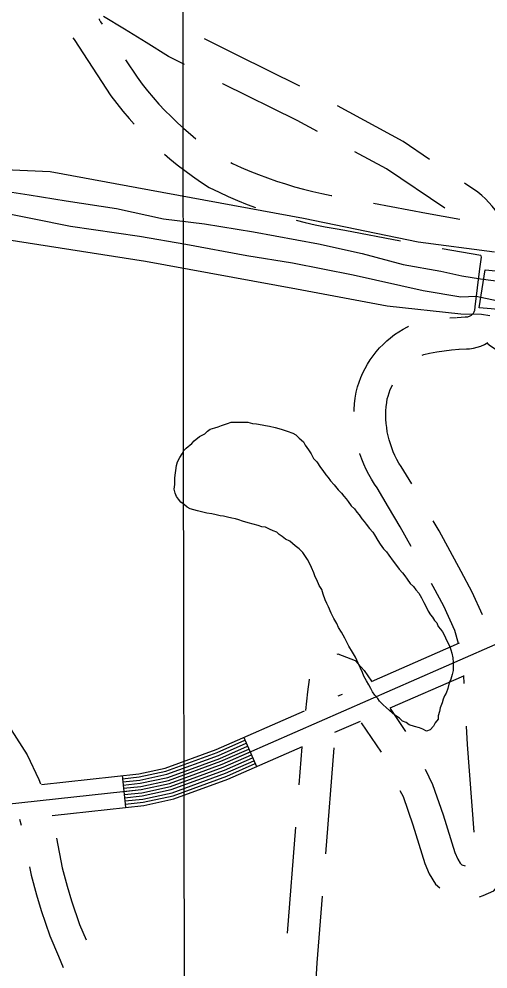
# Model space of a CAD drawing. Extents: x 3297735 to 3335592, y 670436 to 695807.
# Drawn here: x 3327971 to 3328412, y 689835 to 690728 of the extents above; entities that cross this region are included whole.
import ezdxf

# ---------------------------------------------------------------- set-up
doc = ezdxf.new("R2010")
doc.units = 0
for name, color, linetype in [('V-BRDG-OTLN', 7, 'Continuous'), ('V-GRID-MAJR', 7, 'Continuous'), ('V-ROAD-CNTR', 7, 'Continuous'), ('V-SITE-OTLN', 7, 'Continuous'), ('V-TOPO-SHOR', 7, 'Continuous')]:
    doc.layers.add(name, color=color, linetype=linetype)

msp = doc.modelspace()

# ---------------------------------------------------------------- linework, layer by layer
at = {"layer": 'V-BRDG-OTLN'}
msp.add_lwpolyline([(3328404.07, 690456.33), (3328409.73, 690492.16), (3328419.72, 690491.36), (3328433.28, 690490.27), (3328427.49, 690454.31), (3328415.33, 690455.37)], close=True, dxfattribs=at)
at = {"layer": 'V-GRID-MAJR'}
msp.add_lwpolyline([(3328121.07, 694023.27), (3328122.89, 692632.08), (3328125.9, 690334.05), (3328128.83, 688099.31), (3328131.92, 685737.53), (3328135.34, 683120.41), (3328137.81, 681237.44), (3328140.36, 679290.09), (3328142.45, 677694.16), (3328144.62, 676034.32), (3328144.87, 675838.71)], dxfattribs=at)
at = {"layer": 'V-ROAD-CNTR'}
for p, q in [((3328369.44, 690512.37), (3328405.61, 690506.06)), ((3328376.54, 690446.97), (3328382.8, 690447.5)), ((3328182.66, 690052.54), (3328194.7, 690025.06)), ((3328259.9, 689942.99), (3328267.75, 690042.68)), ((3328068.39, 690016.57), (3328071.64, 689986.75)), ((3328223.93, 689868.32), (3328231.78, 689968.01))]:
    msp.add_line(p, q, dxfattribs=at)
for points in [[(3328046.9, 690728.3), (3328046.89, 690727.99), (3328046.91, 690727.71), (3328046.96, 690727.42), (3328047.05, 690727.12), (3328047.16, 690726.85), (3328047.3, 690726.6), (3328048.07, 690725.49), (3328049.57, 690723.21)], [(3328127.12, 690685.23), (3328111.89, 690692.9), (3328090.98, 690706.01), (3328070.62, 690718.54), (3328050.84, 690730.49)], [(3328021.96, 690710.48), (3328023.24, 690708.66), (3328057.83, 690655.96), (3328063.44, 690648.54), (3328069.06, 690641.5), (3328074.85, 690634.62), (3328079.79, 690629.06)], [(3328235.53, 690664.93), (3328176.39, 690693.99), (3328145.94, 690709.34)], [(3328071.52, 690689.77), (3328082.37, 690673.25), (3328087.14, 690666.94), (3328092.26, 690660.52), (3328097.55, 690654.24), (3328103, 690648.1), (3328108.61, 690642.11), (3328114.38, 690636.26), (3328120.3, 690630.57), (3328126.37, 690625.03), (3328132.58, 690619.66), (3328137.71, 690615.46)], [(3328252.16, 690622.31), (3328232.98, 690632.75), (3328163.02, 690667.14), (3328162.84, 690667.23)], [(3328357.28, 690596.08), (3328332.48, 690612.78), (3328270.9, 690646.27)], [(3328108.28, 690601.02), (3328113.25, 690596.71), (3328120.21, 690591.01), (3328127.32, 690585.49), (3328134.57, 690580.15), (3328141.96, 690575.01), (3328150.13, 690569.64), (3328159.47, 690565.11), (3328168.17, 690561.14), (3328176.96, 690557.36), (3328185.83, 690553.79), (3328193.84, 690550.77)], [(3328371.9, 690550.06), (3328316.89, 690587.1), (3328287.3, 690603.2)], [(3328170.69, 690593.01), (3328172.25, 690592.26), (3328180.32, 690588.57), (3328188.48, 690585.06), (3328196.72, 690581.74), (3328205.04, 690578.62), (3328213.42, 690575.67), (3328221.86, 690572.93), (3328230.37, 690570.38), (3328238.94, 690568.02), (3328247.55, 690565.85), (3328256.21, 690563.89), (3328264.92, 690562.12), (3328265.48, 690562.02)], [(3328435, 690492.72), (3328436.44, 690504.4), (3328435.51, 690510.58), (3328435.29, 690511.7), (3328434.59, 690515.12), (3328433.44, 690519.59), (3328432.06, 690524.01), (3328430.45, 690528.34), (3328428.62, 690532.58), (3328426.58, 690536.74), (3328424.32, 690540.78), (3328421.85, 690544.69), (3328419.19, 690548.47), (3328416.34, 690552.12), (3328413.31, 690555.62), (3328410.1, 690558.95), (3328406.72, 690562.12), (3328402.85, 690565.39), (3328390.46, 690573.73)], [(3328304.84, 690554.92), (3328354.57, 690545.42), (3328385.98, 690539.94)], [(3326825.6, 689868.97), (3327447.21, 689933.78), (3328086.32, 690003.44), (3328112.91, 690009.15), (3328162.33, 690027.25), (3328551.33, 690197.76), (3328926.85, 690361.97), (3329038.45, 690387.81), (3329075.63, 690395.53), (3329129.71, 690421.86), (3329239.68, 690483.53), (3329321.33, 690543.03)], [(3328232, 690538.83), (3328240.58, 690536.67), (3328249.91, 690534.56), (3328259.29, 690532.66), (3328268.71, 690530.97), (3328277.74, 690529.56), (3328330.1, 690519.55)], [(3328383.28, 690447.53), (3328390.89, 690447.93), (3328392.53, 690447.99), (3328393.33, 690448.09), (3328394.12, 690448.27), (3328394.87, 690448.52), (3328395.61, 690448.85), (3328396.31, 690449.24), (3328396.96, 690449.69), (3328397.57, 690450.21), (3328398.13, 690450.78), (3328398.63, 690451.4), (3328399.07, 690452.06), (3328399.44, 690452.76), (3328399.78, 690453.56), (3328399.85, 690453.79), (3328399.89, 690453.92), (3328400.48, 690457.5), (3328404.84, 690493.18), (3328406.16, 690504), (3328405.95, 690505.41), (3328405.88, 690505.76), (3328405.87, 690505.83)], [(3328286.42, 690358.96), (3328286.47, 690360.91), (3328286.83, 690366.18), (3328287.42, 690371.42), (3328288.33, 690377.08), (3328289.65, 690382.03), (3328291.11, 690386.52), (3328292.79, 690390.94), (3328294.69, 690395.27), (3328296.81, 690399.5), (3328299.14, 690403.6), (3328301.67, 690407.59), (3328304.41, 690411.45), (3328307.33, 690415.16), (3328310.44, 690418.72), (3328313.72, 690422.11), (3328317.18, 690425.34), (3328320.79, 690428.39), (3328324.55, 690431.24), (3328328.45, 690433.91), (3328332.49, 690436.37), (3328336.63, 690438.63), (3328337.55, 690439.07)], [(3328384.86, 690417.57), (3328392.22, 690417.96), (3328395.04, 690418.06), (3328398.65, 690418.54), (3328402.21, 690419.35), (3328405.68, 690420.5), (3328409.02, 690421.98), (3328412.15, 690423.73)], [(3328411.43, 690423.44), (3328413.64, 690421.61), (3328417.53, 690418.78), (3328421.59, 690416.19), (3328426.87, 690413.27), (3328435.52, 690410.79), (3328442.79, 690408.92), (3328450.12, 690407.26), (3328457.49, 690405.81), (3328464.9, 690404.56), (3328472.33, 690403.52), (3328479.8, 690402.69), (3328487.29, 690402.08), (3328491.22, 690401.87)], [(3328350.41, 690411.96), (3328351.94, 690412.7), (3328357.31, 690413.87), (3328364.21, 690415.13), (3328371.14, 690416.17), (3328378.11, 690416.99), (3328385.34, 690417.6)], [(3328340.81, 690290.81), (3328333.38, 690303.24), (3328330.71, 690307.15), (3328328.63, 690310.49), (3328326.7, 690313.93), (3328324.93, 690317.45), (3328323.32, 690321.05), (3328321.86, 690324.71), (3328320.57, 690328.44), (3328319.46, 690332.22), (3328318.51, 690336.04), (3328317.73, 690339.91), (3328317.12, 690343.81), (3328316.69, 690347.72), (3328316.43, 690351.65), (3328316.35, 690355.59), (3328316.44, 690359.53), (3328316.71, 690363.46), (3328317.16, 690367.37), (3328317.7, 690370.81), (3328318.43, 690373.52), (3328319.42, 690376.57), (3328320.56, 690379.57), (3328321.85, 690382.5), (3328322.65, 690384.11)], [(3328340.14, 690232.16), (3328329.66, 690250.54), (3328318.88, 690269.02), (3328308.1, 690287.06), (3328305.57, 690290.76), (3328302.79, 690295.24), (3328300.21, 690299.84), (3328297.83, 690304.56), (3328295.67, 690309.38), (3328293.73, 690314.28), (3328292, 690319.27), (3328291.92, 690319.54)], [(3328407.36, 690167.74), (3328397.66, 690189.14), (3328387.31, 690208.65), (3328376.95, 690227.72), (3328366.4, 690246.68), (3328360.94, 690256.25)], [(3328384.73, 690140.66), (3328381.08, 690153.05), (3328370.72, 690175.91), (3328360.88, 690194.47), (3328359.43, 690197.13)], [(3328302.84, 690105.22), (3328385.53, 690141.46)], [(3328270.56, 690130.92), (3328271.07, 690131.02), (3328287.36, 690124.9), (3328295.93, 690115.39), (3328302.71, 690105.45)], [(3328241.17, 690077.87), (3328242.97, 690095.51), (3328244.5, 690106.84), (3328244.69, 690107.38)], [(3328320.55, 690080.23), (3328389.65, 690110.51)], [(3328390.03, 690103.15), (3328389.61, 690110.71)], [(3328271.66, 690091.55), (3328275.56, 690093.26)], [(3327947.78, 690083.18), (3327951.42, 690078.66), (3327979.05, 690036.15), (3327989.93, 690013.05), (3327991.64, 690008.96)], [(3327992.62, 690008.31), (3328083.93, 690018.26), (3328108.74, 690023.6), (3328156.73, 690041.18), (3328239.74, 690077.56)], [(3328320.32, 690079.6), (3328334.94, 690058.15)], [(3328268.43, 690057.38), (3328292.47, 690067.92)], [(3328293.23, 690066.08), (3328311.98, 690038.56)], [(3328399.5, 689963.48), (3328393.22, 690045.94), (3328392.26, 690063.21)], [(3328068.72, 690013.59), (3328084.41, 690015.3), (3328109.57, 690020.71), (3328157.85, 690038.39), (3328183.87, 690049.8)], [(3328069.04, 690010.61), (3328084.89, 690012.33), (3328110.41, 690017.82), (3328158.97, 690035.61), (3328185.07, 690047.05)], [(3328002.54, 689979.22), (3328088.72, 689988.61), (3328117.09, 689994.71), (3328167.92, 690013.33), (3328238.13, 690044.1)], [(3328069.37, 690007.62), (3328085.37, 690009.37), (3328111.24, 690014.93), (3328160.09, 690032.82), (3328186.27, 690044.3)], [(3328069.69, 690004.64), (3328085.84, 690006.4), (3328112.08, 690012.04), (3328161.21, 690030.04), (3328187.48, 690041.55)], [(3328070.02, 690001.66), (3328086.32, 690003.44), (3328112.91, 690009.15), (3328162.33, 690027.25), (3328188.68, 690038.8)], [(3328070.34, 689998.68), (3328086.8, 690000.47), (3328113.75, 690006.27), (3328163.44, 690024.47), (3328189.89, 690036.06)], [(3328234.92, 690007.89), (3328237.73, 690043.59)], [(3328070.67, 689995.69), (3328087.28, 689997.5), (3328114.58, 690003.38), (3328164.56, 690021.68), (3328191.09, 690033.31)], [(3328070.99, 689992.71), (3328087.76, 689994.54), (3328115.42, 690000.49), (3328165.68, 690018.9), (3328192.3, 690030.56)], [(3328071.32, 689989.73), (3328088.24, 689991.57), (3328116.25, 689997.6), (3328166.8, 690016.11), (3328193.5, 690027.81)], [(3328353.3, 690022.71), (3328360.26, 690008.3), (3328370.29, 689979.62), (3328381.23, 689944.38), (3328383.94, 689938.01), (3328386.25, 689934.23), (3328387.88, 689932.82), (3328390.86, 689931.7)], [(3328329.64, 690002.71), (3328332.5, 689996.79), (3328341.8, 689970.22), (3328353.03, 689934.03), (3328357.2, 689924.24), (3328363.1, 689914.57), (3328367.2, 689911.04)], [(3328404.4, 689902.68), (3328407.96, 689903.9), (3328417.76, 689908.34), (3328424.94, 689916.85), (3328430.39, 689926.84), (3328431.52, 689936.5), (3328430.66, 689949.42), (3328427.6, 689989.59)], [(3327971.76, 689975.55), (3327973.43, 689970.03)], [(3328006.77, 689957.78), (3328012.07, 689929.76), (3328016.74, 689912.62), (3328020.76, 689898.92), (3328028.42, 689876.51), (3328034.61, 689862.02)], [(3327981.33, 689930.84), (3327982.81, 689923.03), (3327987.87, 689904.44), (3327992.17, 689889.83), (3328000.4, 689865.75), (3328008.52, 689846.73), (3328013, 689836.22)], [(3328249.43, 689803.39), (3328251.83, 689840.44), (3328256.77, 689903.11)]]:
    msp.add_lwpolyline(points, dxfattribs=at)
at = {"layer": 'V-SITE-OTLN'}
for points in [[(3328418.45, 690508.93), (3328346.88, 690518.23), (3328238.78, 690540.58), (3328094.16, 690567.21), (3328000.68, 690584.48), (3327936.43, 690587.23)], [(3327949.61, 690522.39), (3328090.2, 690500.49), (3328232.25, 690474.22), (3328317.71, 690458.39), (3328386.71, 690450.9), (3328406.42, 690450.59), (3328414.18, 690449.34)]]:
    msp.add_lwpolyline(points, dxfattribs=at)
at = {"layer": 'V-TOPO-SHOR'}
for points in [[(3328401.24, 690467.01), (3328386.86, 690466.54), (3328351.56, 690472.54), (3328285.73, 690487.18), (3328228.63, 690498.36), (3328185.48, 690505.21), (3328128.38, 690515.96), (3328084.79, 690523.68), (3328019.86, 690533.1), (3327946.63, 690547.71), (3327870.79, 690558.84), (3327774.02, 690577.76), (3327687.29, 690590.6), (3327636.3, 690598.74), (3327587.47, 690610.81)], [(3327931.75, 690570.33), (3327981, 690562.62), (3328015.87, 690557.05), (3328062.94, 690549.77), (3328107.41, 690540.3), (3328145.76, 690535.61), (3328191.96, 690527.89), (3328252.98, 690516.72), (3328293.96, 690507.68), (3328332.76, 690497.33), (3328368.07, 690490.89), (3328387.68, 690486.58), (3328405.5, 690483.86)], [(3328405.5, 690483.86), (3328468.74, 690475.47), (3328510.14, 690472.09), (3328546.31, 690470.44), (3328595.97, 690470.14), (3328649.56, 690468.54), (3328688.34, 690468.64), (3328729.72, 690469.19), (3328796.38, 690469.8), (3328850.84, 690468.63), (3328904.87, 690467.91), (3328943.2, 690468.01), (3328985.47, 690465.94), (3329019.05, 690466.41)], [(3329018.62, 690449.04), (3328978.98, 690448.06), (3328916.67, 690450.07), (3328835.64, 690449.43), (3328780.74, 690451.46), (3328724.98, 690450.44), (3328636.11, 690450.2), (3328561.61, 690448.7), (3328531.56, 690446.88), (3328520.67, 690445.98), (3328506.29, 690446.81), (3328474.9, 690452.39), (3328447.45, 690456.24), (3328439.6, 690458.83), (3328401.24, 690467.01)], [(3328119.5, 690308.28), (3328120.36, 690311.77), (3328122.53, 690315.7), (3328124.7, 690319.19), (3328126.44, 690322.24), (3328128.61, 690324.42), (3328133.83, 690328.79), (3328136, 690331.41), (3328141.21, 690335.35), (3328146, 690337.97), (3328148.61, 690340.6), (3328151.21, 690342.35), (3328155.57, 690343.67), (3328158.62, 690344.54), (3328161.66, 690345.86), (3328167.32, 690347.62), (3328170.8, 690348.93), (3328173.85, 690348.94), (3328179.08, 690348.95), (3328182.13, 690348.96), (3328186.49, 690348.97), (3328190.85, 690347.68), (3328194.77, 690347.25), (3328200, 690346.4), (3328203.05, 690345.97), (3328206.97, 690345.11), (3328212.21, 690343.81), (3328215.69, 690342.95), (3328218.75, 690342.09), (3328223.54, 690340.36), (3328228.77, 690338.63), (3328231.83, 690336.89), (3328234.89, 690333.85), (3328238.82, 690330.38), (3328240.57, 690327.33), (3328243.63, 690322.98), (3328246.25, 690319.07), (3328248.44, 690314.72), (3328251.5, 690311.68), (3328255, 690306.46), (3328257.19, 690303.42), (3328259.81, 690299.5), (3328262, 690296.9), (3328264.18, 690293.85), (3328267.68, 690289.94), (3328271.61, 690285.16), (3328274.67, 690282.11), (3328276.85, 690279.51), (3328279.04, 690276.9), (3328280.79, 690274.29), (3328283.85, 690270.38), (3328286.91, 690267.33), (3328289.09, 690264.29), (3328291.28, 690261.68), (3328293.9, 690258.2), (3328296.09, 690255.6), (3328297.84, 690252.98), (3328300.9, 690249.07), (3328303.96, 690245.6), (3328305.7, 690242.99), (3328308.77, 690237.77), (3328310.95, 690234.29), (3328314.02, 690229.94), (3328317.07, 690226.9), (3328319.26, 690223.85), (3328323.2, 690218.2), (3328326.26, 690214.29), (3328328.88, 690210.81), (3328331.94, 690207.33), (3328334.12, 690204.29), (3328336.31, 690201.24), (3328339.37, 690197.33), (3328342.43, 690194.29), (3328344.61, 690191.25), (3328347.23, 690188.2), (3328349.86, 690183.85), (3328352.05, 690179.5), (3328354.24, 690175.15), (3328356, 690171.23), (3328358.18, 690167.76), (3328360.37, 690165.58), (3328362.12, 690162.54), (3328364.3, 690160.36), (3328365.62, 690156.88), (3328367.8, 690154.28), (3328369.55, 690151.67), (3328371.74, 690147.75), (3328373.06, 690144.71), (3328374.81, 690141.22), (3328376.56, 690137.74), (3328377.44, 690134.7), (3328378.32, 690131.65), (3328379.2, 690127.29), (3328379.65, 690122.94), (3328379.66, 690118.58), (3328379.67, 690115.53), (3328378.81, 690111.61), (3328377.51, 690107.25), (3328375.78, 690103.76), (3328374.48, 690098.53), (3328373.19, 690094.17)], [(3328373.19, 690094.17), (3328371.45, 690091.55), (3328370.16, 690088.5), (3328369.29, 690085.01), (3328367.56, 690080.21), (3328366.7, 690076.72), (3328365.4, 690072.8), (3328365.41, 690069.75), (3328362.81, 690066.26), (3328361.07, 690063.2), (3328358.03, 690059.71), (3328354.55, 690058.4), (3328351.06, 690060.13), (3328348, 690061.43), (3328343.21, 690062.72), (3328338.42, 690064.45), (3328335.36, 690066.62), (3328331.87, 690067.92), (3328329.25, 690070.53), (3328324.88, 690073.56), (3328322.26, 690075.73), (3328319.65, 690077.91), (3328316.59, 690080.51), (3328313.97, 690083.12), (3328310.47, 690086.6), (3328308.72, 690089.2), (3328306.1, 690092.25), (3328303.91, 690095.29), (3328302.16, 690098.34), (3328300.41, 690101.82), (3328298.23, 690105.73), (3328295.6, 690110.08), (3328294.28, 690113.57), (3328292.53, 690117.48), (3328290.34, 690122.27), (3328287.71, 690127.92), (3328285.08, 690132.71), (3328281.58, 690138.36), (3328279.39, 690142.71), (3328277.64, 690145.76), (3328274.58, 690151.42), (3328271.95, 690155.77), (3328270.2, 690159.68), (3328267.57, 690164.47), (3328264.95, 690169.25), (3328262.31, 690175.34), (3328261, 690178.39), (3328259.25, 690181.87), (3328257.49, 690187.09), (3328256.17, 690191.45), (3328253.55, 690195.36), (3328251.36, 690200.58), (3328250.04, 690203.63), (3328248.73, 690207.11), (3328246.53, 690212.33), (3328244.78, 690215.81), (3328242.6, 690219.73), (3328240.84, 690222.78), (3328238.22, 690226.25), (3328234.72, 690229.73), (3328231.23, 690232.77), (3328228.61, 690234.94), (3328225.99, 690237.11), (3328222.07, 690238.84), (3328219.01, 690241.45), (3328215.96, 690243.19), (3328213.77, 690245.36), (3328210.28, 690246.66), (3328206.79, 690248.39), (3328203.3, 690250.12), (3328199.82, 690250.55), (3328196.33, 690251.85), (3328191.53, 690253.14), (3328186.74, 690254.44), (3328181.5, 690255.73), (3328178.02, 690257.03), (3328174.97, 690257.89), (3328171.48, 690258.75), (3328167.55, 690259.61), (3328163.63, 690260.47), (3328160.58, 690260.9), (3328156.66, 690261.76), (3328152.73, 690262.62), (3328147.94, 690263.48), (3328143.14, 690264.78), (3328139.22, 690265.64), (3328135.73, 690266.5), (3328132.25, 690267.36), (3328129.62, 690269.1), (3328127.01, 690271.27), (3328123.52, 690273.87), (3328121.33, 690276.48), (3328119.58, 690279.09), (3328118.27, 690282.14), (3328117.38, 690286.06), (3328117.81, 690290.42), (3328117.8, 690293.46), (3328117.79, 690296.51), (3328119.5, 690308.28)]]:
    msp.add_lwpolyline(points, dxfattribs=at)

doc.saveas('drawing.dxf')
